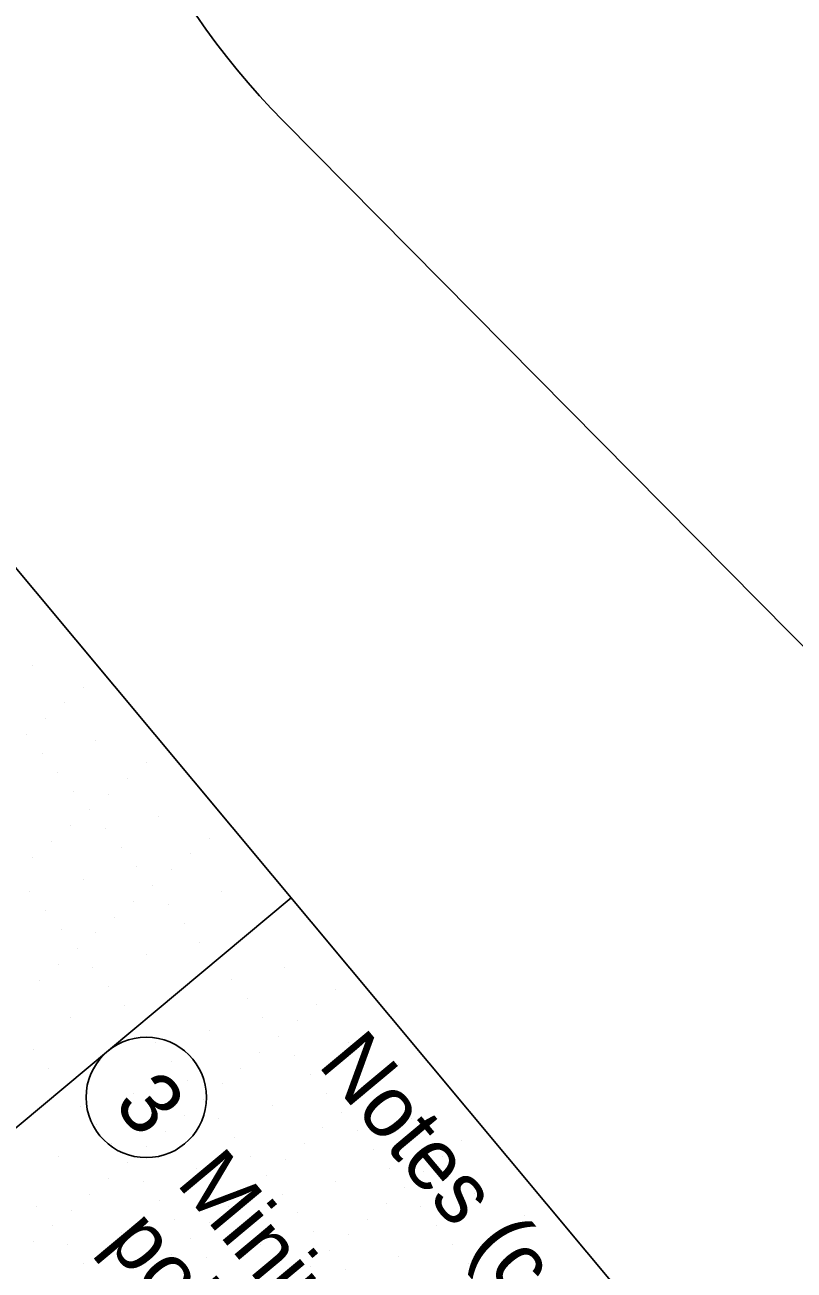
# Model space of a CAD drawing. Extents: x 2042995 to 2043795, y 305365 to 306249.
# Drawn here: x 2043491.4 to 2043522.7, y 305680.3 to 305730.9 of the extents above; entities that cross this region are included whole.
import ezdxf

# ---------------------------------------------------------------- set-up
doc = ezdxf.new("R2010")
doc.units = 0
for name, color, linetype in [('BR_AUTO DIMENSION', 7, 'Continuous'), ('BR_BORDER LINES', 7, 'Continuous'), ('BR_CONCRETE', 7, 'Continuous'), ('BR_GRID DOTS', 7, 'Continuous'), ('BR_GRID LINES', 7, 'Continuous'), ('BR_GROUND LINES', 7, 'Continuous'), ('BR_TEXT', 7, 'Continuous')]:
    doc.layers.add(name, color=color, linetype=linetype)

msp = doc.modelspace()

# ---------------------------------------------------------------- linework, layer by layer
at = {"layer": 'BR_BORDER LINES'}
msp.add_line((2043183.839, 306076.621), (2043615.462, 305559.826), dxfattribs=at)
at = {"layer": 'BR_CONCRETE'}
msp.add_spline([(2043139.109, 306017.548), (2043148.199, 306007.16), (2043160.233, 305993.368), (2043172.245, 305979.557), (2043184.234, 305965.727), (2043196.201, 305951.879), (2043208.145, 305938.012), (2043220.067, 305924.126), (2043231.966, 305910.221), (2043243.843, 305896.297), (2043255.698, 305882.355), (2043267.529, 305868.394), (2043279.339, 305854.414), (2043291.126, 305840.415), (2043302.89, 305826.398), (2043314.632, 305812.361), (2043326.352, 305798.306), (2043338.049, 305784.233), (2043349.724, 305770.14), (2043361.376, 305756.029), (2043373.005, 305741.899), (2043384.613, 305727.75), (2043396.197, 305713.582), (2043407.76, 305699.396), (2043419.299, 305685.191), (2043430.817, 305670.967), (2043442.311, 305656.724), (2043453.784, 305642.463), (2043465.234, 305628.182), (2043476.661, 305613.883), (2043488.066, 305599.566), (2043499.448, 305585.229), (2043510.808, 305570.874), (2043522.146, 305556.5), (2043533.461, 305542.107), (2043544.753, 305527.695), (2043547.219, 305524.543)], degree=3, dxfattribs=at)
at = {"layer": 'BR_GRID DOTS'}
for p, q in [((2043491.706, 305704.883), (2043491.706, 305704.883)), ((2043493.755, 305703.989), (2043493.755, 305703.989)), ((2043492.988, 305703.348), (2043492.988, 305703.348)), ((2043492.22, 305702.707), (2043492.22, 305702.707)), ((2043491.453, 305702.066), (2043491.453, 305702.066)), ((2043494.27, 305701.813), (2043494.27, 305701.813)), ((2043492.094, 305701.299), (2043492.094, 305701.299)), ((2043496.32, 305700.919), (2043496.32, 305700.919)), ((2043492.735, 305700.531), (2043492.735, 305700.531)), ((2043495.552, 305700.278), (2043495.552, 305700.278)), ((2043493.376, 305699.764), (2043493.376, 305699.764)), ((2043494.784, 305699.637), (2043494.784, 305699.637)), ((2043494.017, 305698.996), (2043494.017, 305698.996)), ((2043496.834, 305698.743), (2043496.834, 305698.743)), ((2043493.249, 305698.355), (2043493.249, 305698.355)), ((2043494.658, 305698.229), (2043494.658, 305698.229)), ((2043492.482, 305697.714), (2043492.482, 305697.714)), ((2043498.884, 305697.849), (2043498.884, 305697.849)), ((2043495.299, 305697.461), (2043495.299, 305697.461)), ((2043498.116, 305697.208), (2043498.116, 305697.208)), ((2043491.714, 305697.073), (2043491.714, 305697.073)), ((2043495.94, 305696.694), (2043495.94, 305696.694)), ((2043493.764, 305696.179), (2043493.764, 305696.179)), ((2043497.349, 305696.567), (2043497.349, 305696.567)), ((2043491.588, 305695.665), (2043491.588, 305695.665)), ((2043496.581, 305695.926), (2043496.581, 305695.926)), ((2043499.398, 305695.673), (2043499.398, 305695.673)), ((2043495.814, 305695.285), (2043495.814, 305695.285)), ((2043497.222, 305695.159), (2043497.222, 305695.159)), ((2043492.229, 305694.897), (2043492.229, 305694.897)), ((2043495.046, 305694.644), (2043495.046, 305694.644)), ((2043492.87, 305694.13), (2043492.87, 305694.13)), ((2043497.863, 305694.391), (2043497.863, 305694.391)), ((2043494.279, 305694.003), (2043494.279, 305694.003)), ((2043498.504, 305693.624), (2043498.504, 305693.624)), ((2043493.511, 305693.362), (2043493.511, 305693.362)), ((2043496.328, 305693.109), (2043496.328, 305693.109)), ((2043492.743, 305692.721), (2043492.743, 305692.721)), ((2043494.152, 305692.595), (2043494.152, 305692.595)), ((2043501.962, 305692.603), (2043501.962, 305692.603)), ((2043491.976, 305692.08), (2043491.976, 305692.08)), ((2043499.786, 305692.089), (2043499.786, 305692.089)), ((2043494.793, 305691.827), (2043494.793, 305691.827)), ((2043504.012, 305691.709), (2043504.012, 305691.709)), ((2043500.427, 305691.321), (2043500.427, 305691.321)), ((2043503.244, 305691.068), (2043503.244, 305691.068)), ((2043495.434, 305691.06), (2043495.434, 305691.06)), ((2043493.258, 305690.545), (2043493.258, 305690.545)), ((2043501.068, 305690.554), (2043501.068, 305690.554)), ((2043502.477, 305690.427), (2043502.477, 305690.427)), ((2043498.892, 305690.039), (2043498.892, 305690.039)), ((2043501.709, 305689.786), (2043501.709, 305689.786)), ((2043491.723, 305689.263), (2043491.723, 305689.263)), ((2043496.716, 305689.524), (2043496.716, 305689.524)), ((2043500.942, 305689.145), (2043500.942, 305689.145)), ((2043504.526, 305689.533), (2043504.526, 305689.533)), ((2043497.357, 305688.757), (2043497.357, 305688.757)), ((2043502.35, 305689.018), (2043502.35, 305689.018)), ((2043506.576, 305688.639), (2043506.576, 305688.639)), ((2043492.364, 305688.495), (2043492.364, 305688.495)), ((2043500.174, 305688.504), (2043500.174, 305688.504)), ((2043502.991, 305688.251), (2043502.991, 305688.251)), ((2043497.998, 305687.989), (2043497.998, 305687.989)), ((2043499.407, 305687.863), (2043499.407, 305687.863)), ((2043505.808, 305687.998), (2043505.808, 305687.998)), ((2043495.822, 305687.475), (2043495.822, 305687.475)), ((2043498.639, 305687.222), (2043498.639, 305687.222)), ((2043503.632, 305687.483), (2043503.632, 305687.483)), ((2043505.041, 305687.357), (2043505.041, 305687.357)), ((2043493.646, 305686.96), (2043493.646, 305686.96)), ((2043497.872, 305686.581), (2043497.872, 305686.581)), ((2043501.456, 305686.969), (2043501.456, 305686.969)), ((2043504.273, 305686.716), (2043504.273, 305686.716)), ((2043494.287, 305686.193), (2043494.287, 305686.193)), ((2043499.28, 305686.454), (2043499.28, 305686.454)), ((2043503.506, 305686.075), (2043503.506, 305686.075)), ((2043507.09, 305686.463), (2043507.09, 305686.463)), ((2043497.104, 305685.94), (2043497.104, 305685.94)), ((2043499.921, 305685.687), (2043499.921, 305685.687)), ((2043504.914, 305685.948), (2043504.914, 305685.948)), ((2043509.14, 305685.569), (2043509.14, 305685.569)), ((2043494.928, 305685.425), (2043494.928, 305685.425)), ((2043496.337, 305685.299), (2043496.337, 305685.299)), ((2043502.738, 305685.434), (2043502.738, 305685.434)), ((2043505.555, 305685.181), (2043505.555, 305685.181)), ((2043492.752, 305684.911), (2043492.752, 305684.911)), ((2043495.569, 305684.658), (2043495.569, 305684.658)), ((2043500.562, 305684.919), (2043500.562, 305684.919)), ((2043501.971, 305684.793), (2043501.971, 305684.793)), ((2043508.373, 305684.928), (2043508.373, 305684.928)), ((2043494.802, 305684.017), (2043494.802, 305684.017)), ((2043498.386, 305684.405), (2043498.386, 305684.405)), ((2043501.203, 305684.152), (2043501.203, 305684.152)), ((2043506.196, 305684.413), (2043506.196, 305684.413)), ((2043507.605, 305684.287), (2043507.605, 305684.287)), ((2043496.21, 305683.89), (2043496.21, 305683.89)), ((2043500.436, 305683.511), (2043500.436, 305683.511)), ((2043504.02, 305683.899), (2043504.02, 305683.899)), ((2043506.837, 305683.646), (2043506.837, 305683.646)), ((2043494.034, 305683.376), (2043494.034, 305683.376)), ((2043496.851, 305683.123), (2043496.851, 305683.123)), ((2043501.844, 305683.384), (2043501.844, 305683.384)), ((2043506.07, 305683.005), (2043506.07, 305683.005)), ((2043509.655, 305683.393), (2043509.655, 305683.393)), ((2043491.858, 305682.861), (2043491.858, 305682.861)), ((2043493.267, 305682.735), (2043493.267, 305682.735)), ((2043499.668, 305682.87), (2043499.668, 305682.87)), ((2043502.485, 305682.617), (2043502.485, 305682.617)), ((2043507.479, 305682.878), (2043507.479, 305682.878)), ((2043511.704, 305682.499), (2043511.704, 305682.499)), ((2043492.499, 305682.094), (2043492.499, 305682.094)), ((2043497.492, 305682.355), (2043497.492, 305682.355)), ((2043498.901, 305682.229), (2043498.901, 305682.229)), ((2043505.302, 305682.364), (2043505.302, 305682.364)), ((2043508.12, 305682.111), (2043508.12, 305682.111)), ((2043491.732, 305681.453), (2043491.732, 305681.453)), ((2043495.316, 305681.841), (2043495.316, 305681.841)), ((2043498.133, 305681.588), (2043498.133, 305681.588)), ((2043503.126, 305681.849), (2043503.126, 305681.849)), ((2043504.535, 305681.723), (2043504.535, 305681.723)), ((2043510.937, 305681.858), (2043510.937, 305681.858)), ((2043493.14, 305681.326), (2043493.14, 305681.326)), ((2043497.366, 305680.947), (2043497.366, 305680.947)), ((2043500.95, 305681.335), (2043500.95, 305681.335)), ((2043503.767, 305681.082), (2043503.767, 305681.082)), ((2043508.761, 305681.343), (2043508.761, 305681.343)), ((2043510.169, 305681.217), (2043510.169, 305681.217)), ((2043493.781, 305680.559), (2043493.781, 305680.559)), ((2043498.774, 305680.82), (2043498.774, 305680.82)), ((2043503, 305680.441), (2043503, 305680.441)), ((2043506.585, 305680.829), (2043506.585, 305680.829)), ((2043509.402, 305680.576), (2043509.402, 305680.576)), ((2043496.598, 305680.306), (2043496.598, 305680.306)), ((2043504.408, 305680.314), (2043504.408, 305680.314)), ((2043512.219, 305680.323), (2043512.219, 305680.323))]:
    msp.add_line(p, q, dxfattribs=at)
at = {"layer": 'BR_GRID LINES'}
msp.add_line((2043502.215, 305695.42), (2043383.25, 305596.061), dxfattribs=at)
at = {"layer": 'BR_GROUND LINES'}
msp.add_line((2043501.883, 305726.996), (2043533.167, 305695.378), dxfattribs=at)
msp.add_arc((2043523.208, 305748.096), 30, 182.3489, 224.696, dxfattribs=at)
at = {"layer": 'BR_TEXT'}
msp.add_circle((2043496.327, 305687.313), 2.447, dxfattribs=at)

# ---------------------------------------------------------------- texts
at = {"layer": 'BR_AUTO DIMENSION'}
for s, p in [('Notes (continued):', (2043503.261, 305688.632)), ('Minimum Vertical Clearance required, measured from top of high rail to lowest', (2043497.504, 305683.824)), ('point of superstructure, in the horizontal clearance area that extends 6\'-0"', (2043494.626, 305681.42))]:
    msp.add_text(s, height=2.5, rotation=309.8684, dxfattribs=at).set_placement(p)
at = {"layer": 'BR_TEXT'}
msp.add_text('3', height=2.5, rotation=309.8684, dxfattribs=at).set_placement((2043494.95, 305686.999))

doc.saveas('drawing.dxf')
